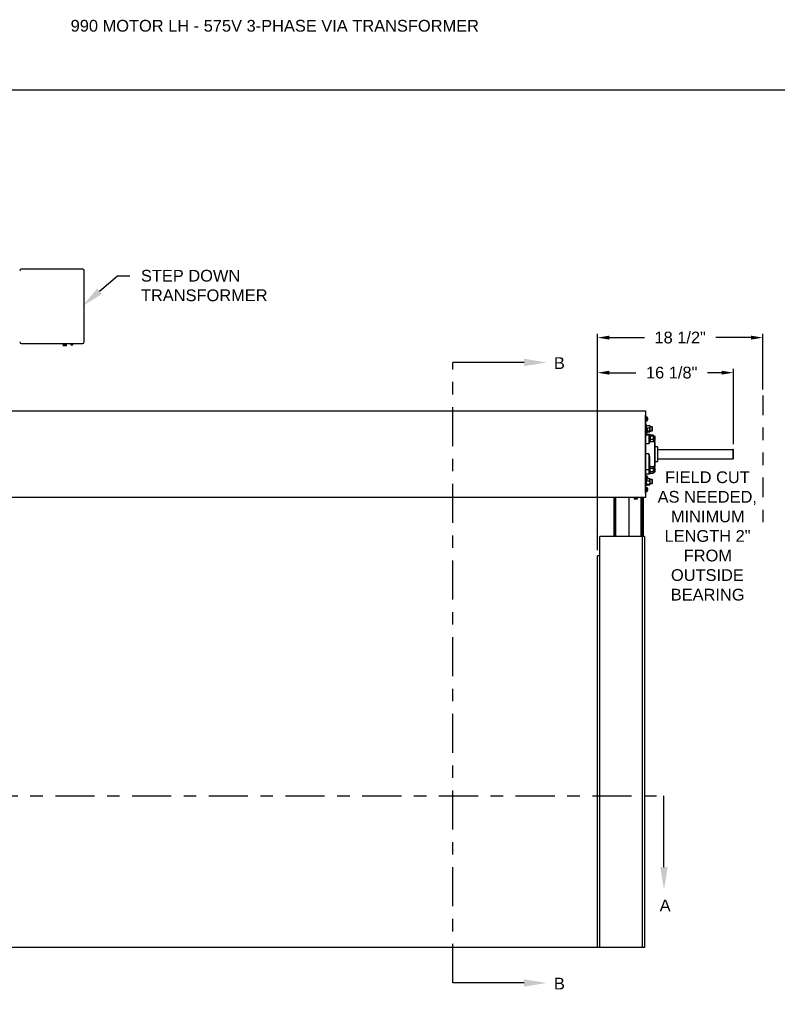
# Model space of a CAD drawing. Header units: inches. Extents: x 170 to 312, y 215 to 248.
# Tile 527 of 529: x 276 to 282, y 240 to 248. Entities that reach past the tile are written whole.
import ezdxf
from ezdxf import colors
from ezdxf.entities.mleader import LeaderData, LeaderLine
from ezdxf.math import Vec2, Vec3

# ---------------------------------------------------------------- set-up
doc = ezdxf.new("R2010")
doc.units = ezdxf.units.IN
doc.header["$LTSCALE"] = 0.25
doc.header["$MEASUREMENT"] = 0
doc.linetypes.add('CENTER', pattern=[2, 1.25, -0.25, 0.25, -0.25])
doc.linetypes.add('PHANTOM2', pattern=[1.25, 0.625, -0.125, 0.125, -0.125, 0.125, -0.125])
for name, color, linetype in [('575V 3-PHASE 60HZ', 4, 'Continuous'), ('ANNOTATIONS', 1, 'Continuous'), ('HIDDEN', 6, 'PHANTOM2'), ('MOTOR LH', 7, 'Continuous'), ('SECTION CUTS', 6, 'CENTER')]:
    doc.layers.add(name, color=color, linetype=linetype)
doc.styles.add('ARIAL', font='arial.ttf', dxfattribs={"height": 0.09375})
doc.styles.get("Standard").update_dxf_attribs({"font": 'romans.shx'})
doc.dimstyles.new('STANDARD$0', dxfattribs={"dimtxt": 0.09375, "dimasz": 0.09375, "dimexe": 0.03125, "dimexo": 0.046875, "dimgap": 0.09, "dimtad": 0, "dimtih": 1, "dimtoh": 1, "dimdec": 4, "dimzin": 0, "dimdsep": 46, "dimtxsty": 'ARIAL', "dimcen": 0.09, "dimadec": 0, "dimazin": 0, "dimtfac": 1, "dimtdec": 4, "dimtofl": 0, "dimtmove": 0, "dimatfit": 1, "dimfxl": 1, "dimtolj": 1, "dimtzin": 0, "dimarcsym": 0})

# ---------------------------------------------------------------- blocks, each defined once
blk = doc.blocks.new('*D100')
at = {"layer": 'ANNOTATIONS', "color": 0, "lineweight": -2, "transparency": 16777216}
for p, q in [((280.7689, 243.507), (280.7689, 244.9548)), ((281.8541, 244.3538), (281.8541, 244.9548)), ((280.8627, 244.9236), (281.0762, 244.9236)), ((281.7604, 244.9236), (281.6464, 244.9236))]:
    blk.add_line(p, q, dxfattribs=at)
at = {"layer": 'ANNOTATIONS', "color": 0, "transparency": 16777216}
for points in [[(280.8627, 244.9392), (280.8627, 244.908), (280.7689, 244.9236)], [(281.7604, 244.9392), (281.7604, 244.908), (281.8541, 244.9236)]]:
    blk.add_solid(points, dxfattribs=at)
at = {"layer": 'defpoints', "color": 0, "transparency": 16777216}
for p in [(280.7689, 244.9236), (281.8541, 244.3069), (280.7689, 243.4601)]:
    blk.add_point(p, dxfattribs=at)
at = {"layer": 'ANNOTATIONS', "color": 0, "transparency": 16777216, "insert": (281.3613, 244.9236), "char_height": 0.09375, "attachment_point": 5, "style": 'ARIAL'}
blk.add_mtext('\\A1;16 1/8"', dxfattribs=at)
blk = doc.blocks.new('*D101')
at = {"layer": 'ANNOTATIONS', "color": 0, "lineweight": -2, "transparency": 16777216}
for p, q in [((280.7689, 243.507), (280.7689, 245.2347)), ((280.8627, 245.2035), (281.1438, 245.2035)), ((281.9952, 245.2035), (281.7141, 245.2035)), ((282.089, 244.7884), (282.089, 245.2347))]:
    blk.add_line(p, q, dxfattribs=at)
at = {"layer": 'ANNOTATIONS', "color": 0, "transparency": 16777216}
for points in [[(280.8627, 245.2191), (280.8627, 245.1878), (280.7689, 245.2035)], [(281.9952, 245.2191), (281.9952, 245.1878), (282.089, 245.2035)]]:
    blk.add_solid(points, dxfattribs=at)
at = {"layer": 'defpoints', "color": 0, "transparency": 16777216}
for p in [(280.7689, 245.2035), (282.089, 244.7416), (280.7689, 243.4601)]:
    blk.add_point(p, dxfattribs=at)
at = {"layer": 'ANNOTATIONS', "color": 0, "transparency": 16777216, "insert": (281.429, 245.2035), "char_height": 0.09375, "attachment_point": 5, "style": 'ARIAL'}
blk.add_mtext('\\A1;18 1/2"', dxfattribs=at)

msp = doc.modelspace()

# ---------------------------------------------------------------- linework, layer by layer
at = {"layer": '575V 3-PHASE 60HZ'}
for p, q in [((276.65902, 245.7493), (276.16808, 245.7493)), ((276.6715, 245.16923), (276.6715, 245.73682)), ((276.16808, 245.15675), (276.65902, 245.15675)), ((276.50151, 245.14763), (276.50117, 245.14744)), ((276.50117, 245.14744), (276.50151, 245.14724)), ((276.50117, 245.14744), (276.53045, 245.14744)), ((276.50151, 245.1468), (276.50117, 245.1466)), ((276.50117, 245.1466), (276.50151, 245.14641)), ((276.50117, 245.1466), (276.53045, 245.1466)), ((276.50151, 245.14596), (276.50117, 245.14577)), ((276.50117, 245.14577), (276.50151, 245.14558)), ((276.50117, 245.14577), (276.53045, 245.14577)), ((276.50151, 245.14513), (276.50117, 245.14494)), ((276.50117, 245.14494), (276.50151, 245.14475)), ((276.50117, 245.14494), (276.53045, 245.14494)), ((276.50151, 245.1443), (276.50117, 245.14411)), ((276.50117, 245.14411), (276.50151, 245.14392)), ((276.50117, 245.14411), (276.53045, 245.14411)), ((276.50151, 245.14347), (276.50117, 245.14328)), ((276.50117, 245.14328), (276.50151, 245.14308)), ((276.50117, 245.14328), (276.53045, 245.14328)), ((276.50151, 245.14264), (276.50117, 245.14244)), ((276.50117, 245.14244), (276.50151, 245.14225)), ((276.50117, 245.14244), (276.53045, 245.14244)), ((276.50151, 245.1418), (276.50117, 245.14161)), ((276.50117, 245.14161), (276.50151, 245.14142)), ((276.50117, 245.14161), (276.53045, 245.14161)), ((276.50151, 245.15675), (276.50151, 245.14763)), ((276.53012, 245.14763), (276.50151, 245.14763)), ((276.50151, 245.14724), (276.50151, 245.1468)), ((276.50151, 245.14724), (276.53012, 245.14724)), ((276.53012, 245.1468), (276.50151, 245.1468)), ((276.50151, 245.14641), (276.50151, 245.14596)), ((276.50151, 245.14641), (276.53012, 245.14641)), ((276.53012, 245.14596), (276.50151, 245.14596)), ((276.50151, 245.14558), (276.50151, 245.14513)), ((276.50151, 245.14558), (276.53012, 245.14558)), ((276.53012, 245.14513), (276.50151, 245.14513)), ((276.50151, 245.14475), (276.50151, 245.1443)), ((276.50151, 245.14475), (276.53012, 245.14475)), ((276.53012, 245.1443), (276.50151, 245.1443)), ((276.50151, 245.14392), (276.50151, 245.14347)), ((276.50151, 245.14392), (276.53012, 245.14392)), ((276.53012, 245.14347), (276.50151, 245.14347)), ((276.50151, 245.14308), (276.50151, 245.14264)), ((276.50151, 245.14308), (276.53012, 245.14308)), ((276.53012, 245.14264), (276.50151, 245.14264)), ((276.50151, 245.14225), (276.50151, 245.1418)), ((276.50151, 245.14225), (276.53012, 245.14225)), ((276.53012, 245.1418), (276.50151, 245.1418)), ((276.50151, 245.14142), (276.50151, 245.13912)), ((276.50151, 245.14142), (276.53012, 245.14142)), ((276.53012, 245.13912), (276.50151, 245.13912)), ((276.53012, 245.14763), (276.53012, 245.15675)), ((276.53045, 245.14744), (276.53012, 245.14763)), ((276.53012, 245.14724), (276.53045, 245.14744)), ((276.53012, 245.1468), (276.53012, 245.14724)), ((276.53045, 245.1466), (276.53012, 245.1468)), ((276.53012, 245.14641), (276.53045, 245.1466)), ((276.53012, 245.14596), (276.53012, 245.14641)), ((276.53045, 245.14577), (276.53012, 245.14596)), ((276.53012, 245.14558), (276.53045, 245.14577)), ((276.53012, 245.14513), (276.53012, 245.14558)), ((276.53045, 245.14494), (276.53012, 245.14513)), ((276.53012, 245.14475), (276.53045, 245.14494)), ((276.53012, 245.1443), (276.53012, 245.14475)), ((276.53045, 245.14411), (276.53012, 245.1443)), ((276.53012, 245.14392), (276.53045, 245.14411)), ((276.53012, 245.14347), (276.53012, 245.14392)), ((276.53045, 245.14328), (276.53012, 245.14347)), ((276.53012, 245.14308), (276.53045, 245.14328)), ((276.53012, 245.14264), (276.53012, 245.14308)), ((276.53045, 245.14244), (276.53012, 245.14264)), ((276.53012, 245.14225), (276.53045, 245.14244)), ((276.53012, 245.1418), (276.53012, 245.14225)), ((276.53045, 245.14161), (276.53012, 245.1418)), ((276.53012, 245.14142), (276.53045, 245.14161)), ((276.53012, 245.13912), (276.53012, 245.14142)), ((276.56482, 245.15129), (276.56449, 245.1511)), ((276.56449, 245.1511), (276.56482, 245.1509)), ((276.56449, 245.1511), (276.5798, 245.1511)), ((276.56482, 245.15062), (276.56449, 245.15043)), ((276.56449, 245.15043), (276.56482, 245.15024)), ((276.56449, 245.15043), (276.5798, 245.15043)), ((276.56482, 245.14996), (276.56449, 245.14976)), ((276.56449, 245.14976), (276.56482, 245.14957)), ((276.56449, 245.14976), (276.5798, 245.14976)), ((276.56482, 245.14929), (276.56449, 245.1491)), ((276.56449, 245.1491), (276.56482, 245.14891)), ((276.56449, 245.1491), (276.5798, 245.1491)), ((276.56482, 245.14863), (276.56449, 245.14843)), ((276.56449, 245.14843), (276.56482, 245.14824)), ((276.56449, 245.14843), (276.5798, 245.14843)), ((276.56482, 245.14796), (276.56449, 245.14777)), ((276.56449, 245.14777), (276.56482, 245.14758)), ((276.56449, 245.14777), (276.5798, 245.14777)), ((276.56482, 245.14729), (276.56449, 245.1471)), ((276.56449, 245.1471), (276.56482, 245.14691)), ((276.56449, 245.1471), (276.5798, 245.1471)), ((276.56482, 245.14663), (276.56449, 245.14644)), ((276.56449, 245.14644), (276.56482, 245.14625)), ((276.56449, 245.14644), (276.5798, 245.14644)), ((276.56482, 245.15675), (276.56482, 245.15129)), ((276.56482, 245.15129), (276.57946, 245.15129)), ((276.56482, 245.1509), (276.56482, 245.15062)), ((276.56482, 245.1509), (276.57946, 245.1509)), ((276.56482, 245.15062), (276.57946, 245.15062)), ((276.56482, 245.15024), (276.56482, 245.14996)), ((276.56482, 245.15024), (276.57946, 245.15024)), ((276.56482, 245.14996), (276.57946, 245.14996)), ((276.56482, 245.14957), (276.56482, 245.14929)), ((276.56482, 245.14957), (276.57946, 245.14957)), ((276.56482, 245.14929), (276.57946, 245.14929)), ((276.56482, 245.14891), (276.56482, 245.14863)), ((276.56482, 245.14891), (276.57946, 245.14891)), ((276.56482, 245.14863), (276.57946, 245.14863)), ((276.56482, 245.14824), (276.56482, 245.14796)), ((276.56482, 245.14824), (276.57946, 245.14824)), ((276.56482, 245.14796), (276.57946, 245.14796)), ((276.56482, 245.14758), (276.56482, 245.14729)), ((276.56482, 245.14758), (276.57946, 245.14758)), ((276.56482, 245.14729), (276.57946, 245.14729)), ((276.56482, 245.14691), (276.56482, 245.14663)), ((276.56482, 245.14691), (276.57946, 245.14691)), ((276.56482, 245.14663), (276.57946, 245.14663)), ((276.56482, 245.14625), (276.56482, 245.14477)), ((276.56482, 245.14625), (276.57946, 245.14625)), ((276.57946, 245.14477), (276.56482, 245.14477)), ((276.57946, 245.15129), (276.57946, 245.15675)), ((276.5798, 245.1511), (276.57946, 245.15129)), ((276.57946, 245.1509), (276.5798, 245.1511)), ((276.57946, 245.15062), (276.57946, 245.1509)), ((276.5798, 245.15043), (276.57946, 245.15062)), ((276.57946, 245.15024), (276.5798, 245.15043)), ((276.57946, 245.14996), (276.57946, 245.15024)), ((276.5798, 245.14976), (276.57946, 245.14996)), ((276.57946, 245.14957), (276.5798, 245.14976)), ((276.57946, 245.14929), (276.57946, 245.14957)), ((276.5798, 245.1491), (276.57946, 245.14929)), ((276.57946, 245.14891), (276.5798, 245.1491)), ((276.57946, 245.14863), (276.57946, 245.14891)), ((276.5798, 245.14843), (276.57946, 245.14863)), ((276.57946, 245.14824), (276.5798, 245.14843)), ((276.57946, 245.14796), (276.57946, 245.14824)), ((276.5798, 245.14777), (276.57946, 245.14796)), ((276.57946, 245.14758), (276.5798, 245.14777)), ((276.57946, 245.14729), (276.57946, 245.14758)), ((276.5798, 245.1471), (276.57946, 245.14729)), ((276.57946, 245.14691), (276.5798, 245.1471)), ((276.57946, 245.14663), (276.57946, 245.14691)), ((276.5798, 245.14644), (276.57946, 245.14663)), ((276.57946, 245.14625), (276.5798, 245.14644)), ((276.57946, 245.14477), (276.57946, 245.14625))]:
    msp.add_line(p, q, dxfattribs=at)
for centre, start, end in [((276.16808, 245.73682), 90, 180), ((276.65902, 245.73682), 0, 90), ((276.16808, 245.16923), 180, 270), ((276.65902, 245.16923), 270, 0)]:
    msp.add_arc(centre, 0.01248, start, end, dxfattribs=at)
at = {"layer": 'defpoints'}
msp.add_lwpolyline([(287.7119, 234.44685), (268.24203, 234.44685), (268.24203, 247.18196), (287.7119, 247.18196)], close=True, dxfattribs=at)
at = {"layer": 'HIDDEN'}
msp.add_line((282.08898, 244.74155), (282.08898, 243.71086), dxfattribs=at)
at = {"layer": 'MOTOR LH'}
for p, q in [((275.38575, 244.61782), (281.15138, 244.61782)), ((281.15138, 244.61635), (275.38575, 244.61635)), ((281.15138, 244.61782), (281.15138, 243.92737)), ((281.15138, 244.5851), (281.15213, 244.5851)), ((281.15213, 243.9601), (281.15213, 244.5851)), ((281.15369, 244.56964), (281.15213, 244.56752)), ((281.15369, 244.56964), (281.16469, 244.56964)), ((281.15369, 244.56174), (281.16469, 244.56174)), ((281.16625, 244.56752), (281.16469, 244.56964)), ((281.16625, 244.54018), (281.16625, 244.56752)), ((281.1698, 244.56166), (281.16625, 244.56166)), ((281.17166, 244.5598), (281.1698, 244.56166)), ((281.1698, 244.54604), (281.1698, 244.56166)), ((281.17166, 244.5479), (281.17166, 244.5598)), ((281.15213, 244.54018), (281.15369, 244.53806)), ((281.15806, 244.50891), (281.15213, 244.50891)), ((281.15369, 244.54596), (281.16469, 244.54596)), ((281.15369, 244.53806), (281.16469, 244.53806)), ((281.15806, 244.50891), (281.15806, 244.47589)), ((281.15869, 244.49989), (281.15806, 244.49916)), ((281.16119, 244.50166), (281.18294, 244.50166)), ((281.16119, 244.482), (281.18294, 244.482)), ((281.16469, 244.53806), (281.16625, 244.54018)), ((281.16625, 244.54604), (281.1698, 244.54604)), ((281.1698, 244.54604), (281.17166, 244.5479)), ((281.18606, 244.49916), (281.18543, 244.49989)), ((281.18606, 244.49916), (281.18606, 244.45229)), ((281.20533, 244.49135), (281.18606, 244.49135)), ((281.20719, 244.48949), (281.20533, 244.49135)), ((281.20533, 244.4601), (281.20533, 244.49135)), ((281.20719, 244.46196), (281.20719, 244.48949)), ((281.15369, 244.47589), (281.15213, 244.47377)), ((281.15213, 244.44643), (281.15369, 244.44431)), ((281.15213, 244.44254), (281.15806, 244.44254)), ((281.17963, 244.42885), (281.15213, 244.42885)), ((281.17963, 244.42396), (281.15213, 244.42396)), ((281.15369, 244.47589), (281.16469, 244.47589)), ((281.15369, 244.46799), (281.16469, 244.46799)), ((281.15369, 244.45221), (281.16469, 244.45221)), ((281.15369, 244.44431), (281.16469, 244.44431)), ((281.15806, 244.44431), (281.15806, 244.44254)), ((281.16625, 244.47377), (281.16469, 244.47589)), ((281.16469, 244.44431), (281.16625, 244.44643)), ((281.16625, 244.44643), (281.16625, 244.47377)), ((281.1698, 244.46791), (281.16625, 244.46791)), ((281.16625, 244.45229), (281.1698, 244.45229)), ((281.16625, 244.44979), (281.18294, 244.44979)), ((281.17166, 244.46605), (281.1698, 244.46791)), ((281.1698, 244.45229), (281.1698, 244.46791)), ((281.1698, 244.45229), (281.17166, 244.45415)), ((281.17166, 244.45415), (281.17166, 244.46605)), ((281.17166, 244.45607), (281.18294, 244.45607)), ((281.17963, 244.42885), (281.17963, 244.35589)), ((281.18931, 244.43079), (281.18338, 244.43079)), ((281.18338, 244.3734), (281.18338, 244.43079)), ((281.18543, 244.45156), (281.18606, 244.45229)), ((281.18606, 244.4601), (281.20533, 244.4601)), ((281.18931, 244.37135), (281.18931, 244.43079)), ((281.1903, 244.42217), (281.18931, 244.42104)), ((281.21419, 244.42402), (281.19244, 244.42402)), ((281.21419, 244.41588), (281.19244, 244.41588)), ((281.20533, 244.4601), (281.20719, 244.46196)), ((281.21731, 244.42104), (281.21633, 244.42217)), ((281.21731, 244.37416), (281.21731, 244.42104)), ((281.22839, 244.41322), (281.21731, 244.41322)), ((281.23025, 244.41136), (281.22839, 244.41322)), ((281.22839, 244.38197), (281.22839, 244.41322)), ((281.23025, 244.38383), (281.23025, 244.41136)), ((281.15138, 244.3351), (281.15213, 244.3351)), ((281.17963, 244.35589), (281.15213, 244.35589)), ((281.22463, 244.37135), (281.18713, 244.37135)), ((281.18713, 244.36971), (281.18713, 244.37135)), ((281.18931, 244.37416), (281.1903, 244.37302)), ((281.21419, 244.38946), (281.19244, 244.38946)), ((281.21633, 244.37302), (281.21731, 244.37416)), ((281.21731, 244.38197), (281.22839, 244.38197)), ((281.22463, 244.37135), (281.22463, 244.17385)), ((281.22838, 244.1776), (281.22838, 244.3676)), ((281.24775, 244.33022), (281.22838, 244.33022)), ((281.22839, 244.38197), (281.23025, 244.38383)), ((281.24775, 244.33022), (281.24775, 244.21498)), ((281.2515, 244.21873), (281.2515, 244.32647)), ((281.15213, 244.31166), (281.15138, 244.31166)), ((281.17963, 244.27504), (281.15213, 244.27504)), ((281.17963, 244.27504), (281.17963, 244.11635)), ((281.2515, 244.31087), (281.85022, 244.31087)), ((281.85022, 244.31087), (281.85022, 244.23354)), ((281.85413, 244.23744), (281.85413, 244.30688)), ((281.15138, 244.23354), (281.15213, 244.23354)), ((281.15138, 244.2101), (281.15213, 244.2101)), ((281.18338, 244.11441), (281.18338, 244.23647)), ((281.18931, 244.18079), (281.18338, 244.18079)), ((281.18713, 244.18079), (281.18713, 244.23779)), ((281.18931, 244.11441), (281.18931, 244.18079)), ((281.19198, 244.17413), (281.18931, 244.17104)), ((281.18931, 244.17385), (281.19174, 244.17385)), ((281.19244, 244.17464), (281.19203, 244.17408)), ((281.19244, 244.17464), (281.21419, 244.17464)), ((281.21419, 244.17464), (281.2146, 244.17408)), ((281.21731, 244.17104), (281.21465, 244.17413)), ((281.21489, 244.17385), (281.22463, 244.17385)), ((281.21731, 244.17104), (281.21731, 244.12416)), ((281.22838, 244.21498), (281.24775, 244.21498)), ((281.85022, 244.23354), (281.2515, 244.23354)), ((281.85413, 244.23744), (281.85022, 244.23354)), ((281.15213, 244.09682), (281.15138, 244.09682)), ((281.15213, 244.09291), (281.15138, 244.09291)), ((281.17963, 244.14837), (281.15213, 244.14837)), ((281.15213, 244.11635), (281.17963, 244.11635)), ((281.15311, 244.1001), (281.15213, 244.09877)), ((281.15369, 244.10077), (281.15326, 244.09998)), ((281.15369, 244.10077), (281.16469, 244.10077)), ((281.15369, 244.09132), (281.16469, 244.09132)), ((281.16469, 244.10077), (281.16512, 244.09998)), ((281.16625, 244.09877), (281.16527, 244.1001)), ((281.16625, 244.07143), (281.16625, 244.09877)), ((281.1698, 244.09291), (281.16625, 244.09291)), ((281.17166, 244.09105), (281.1698, 244.09291)), ((281.1698, 244.07729), (281.1698, 244.09291)), ((281.17166, 244.07915), (281.17166, 244.09105)), ((281.18338, 244.11441), (281.18931, 244.11441)), ((281.18931, 244.12416), (281.19198, 244.12107)), ((281.19244, 244.1602), (281.21419, 244.1602)), ((281.19244, 244.13316), (281.21419, 244.13316)), ((281.19244, 244.12056), (281.21419, 244.12056)), ((281.21465, 244.12107), (281.21731, 244.12416)), ((281.22839, 244.16322), (281.21731, 244.16322)), ((281.21731, 244.13197), (281.22839, 244.13197)), ((281.23025, 244.16136), (281.22839, 244.16322)), ((281.22839, 244.13197), (281.22839, 244.16322)), ((281.22839, 244.13197), (281.23025, 244.13383)), ((281.23025, 244.13383), (281.23025, 244.16136)), ((281.15138, 244.07729), (281.15213, 244.07729)), ((281.15138, 244.07338), (281.15213, 244.07338)), ((281.15213, 244.07143), (281.15311, 244.0701)), ((281.15213, 244.01941), (281.15806, 244.01941)), ((281.15369, 244.07564), (281.16469, 244.07564)), ((281.15369, 244.06942), (281.16469, 244.06942)), ((281.15806, 244.06947), (281.15806, 244.01941)), ((281.15806, 244.0687), (281.15817, 244.06942)), ((281.15806, 244.02916), (281.15869, 244.02843)), ((281.16119, 244.05886), (281.18294, 244.05886)), ((281.16119, 244.03293), (281.18294, 244.03293)), ((281.16119, 244.02667), (281.18294, 244.02667)), ((281.16527, 244.0701), (281.16625, 244.07143)), ((281.16625, 244.07729), (281.1698, 244.07729)), ((281.1698, 244.07729), (281.17166, 244.07915)), ((281.17104, 244.07853), (281.18294, 244.07853)), ((281.18606, 244.07604), (281.18544, 244.07676)), ((281.18544, 244.02843), (281.18606, 244.02916)), ((281.18606, 244.07604), (281.18606, 244.02916)), ((281.20533, 244.06947), (281.18606, 244.06947)), ((281.18606, 244.03822), (281.20533, 244.03822)), ((281.20719, 244.06761), (281.20533, 244.06947)), ((281.20533, 244.03822), (281.20533, 244.06947)), ((281.20533, 244.03822), (281.20719, 244.04008)), ((281.20719, 244.04008), (281.20719, 244.06761)), ((281.15138, 243.9601), (281.15213, 243.9601)), ((281.15311, 244.00635), (281.15213, 244.00502)), ((281.15213, 243.97768), (281.15311, 243.97635)), ((281.15369, 244.00702), (281.15326, 244.00623)), ((281.15369, 244.00702), (281.16469, 244.00702)), ((281.15369, 243.99757), (281.16469, 243.99757)), ((281.15369, 243.98189), (281.16469, 243.98189)), ((281.15369, 243.97567), (281.16469, 243.97567)), ((281.16469, 244.00702), (281.16512, 244.00623)), ((281.16625, 244.00502), (281.16527, 244.00635)), ((281.16527, 243.97635), (281.16625, 243.97768)), ((281.16625, 243.97768), (281.16625, 244.00502)), ((281.1698, 243.99916), (281.16625, 243.99916)), ((281.16625, 243.98354), (281.1698, 243.98354)), ((281.17166, 243.9973), (281.1698, 243.99916)), ((281.1698, 243.98354), (281.1698, 243.99916)), ((281.1698, 243.98354), (281.17166, 243.9854)), ((281.17166, 243.9854), (281.17166, 243.9973)), ((275.38575, 243.92885), (281.15138, 243.92885)), ((281.15138, 243.92737), (275.38575, 243.92737)), ((280.90139, 243.61635), (280.90139, 243.92737)), ((280.90147, 243.92737), (280.90147, 243.61635)), ((280.90263, 243.61635), (280.90263, 243.92737)), ((280.90271, 243.92737), (280.90271, 243.61635)), ((280.90387, 243.61635), (280.90387, 243.92737)), ((280.90394, 243.92737), (280.90394, 243.61635)), ((280.90509, 243.61635), (280.90509, 243.92737)), ((280.90516, 243.92737), (280.90516, 243.61635)), ((280.90631, 243.61635), (280.90631, 243.92737)), ((280.90638, 243.92737), (280.90638, 243.61635)), ((280.90752, 243.92737), (280.90752, 243.61635)), ((280.90796, 243.61635), (280.90796, 243.92737)), ((280.90834, 243.61635), (280.90834, 243.92737)), ((280.90841, 243.92737), (280.90841, 243.61635)), ((280.90956, 243.61635), (280.90956, 243.92737)), ((280.90963, 243.92737), (280.90963, 243.61635)), ((280.91078, 243.61635), (280.91078, 243.92737)), ((280.91086, 243.92737), (280.91086, 243.61635)), ((280.91202, 243.61635), (280.91202, 243.92737)), ((280.91209, 243.92737), (280.91209, 243.61635)), ((280.91326, 243.61635), (280.91326, 243.92737)), ((280.91333, 243.92737), (280.91333, 243.61635)), ((281.01894, 243.92737), (281.01894, 243.61635)), ((281.05825, 243.92737), (281.05825, 243.9255)), ((281.08825, 243.9255), (281.05825, 243.9255)), ((281.06178, 243.9255), (281.06178, 243.91362)), ((281.08472, 243.91362), (281.06178, 243.91362)), ((281.07325, 243.9255), (281.07325, 243.91362)), ((281.08472, 243.9255), (281.08472, 243.91362)), ((281.08825, 243.9255), (281.08825, 243.92737)), ((281.11863, 243.61635), (281.11863, 243.92737)), ((281.12906, 243.61635), (281.12906, 243.92737)), ((281.1365, 243.61635), (281.1365, 243.92737)), ((281.14394, 243.61635), (280.78681, 243.61635)), ((280.78681, 240.33385), (280.78681, 243.61635)), ((281.12606, 243.61635), (281.12606, 240.33385)), ((281.14394, 243.61635), (281.14394, 240.33385)), ((280.78681, 243.4601), (280.76894, 243.4601)), ((280.76894, 240.33385), (280.76894, 243.4601)), ((281.14394, 240.33385), (275.39394, 240.33385))]:
    msp.add_line(p, q, dxfattribs=at)
at = {"layer": 'MOTOR LH', "flags": 128}
for points in [[(281.15138, 244.5919), (281.15165, 244.59053), (281.15213, 244.5851)], [(281.18338, 244.23647), (281.18345, 244.23673), (281.18366, 244.23697), (281.18401, 244.2372), (281.18448, 244.2374), (281.18504, 244.23757), (281.18569, 244.23769), (281.1864, 244.23776), (281.18713, 244.23779)]]:
    msp.add_lwpolyline(points, dxfattribs=at)
at = {"layer": 'MOTOR LH'}
for centre, radius, start, end in [((281.17963, 244.4251), 0.00375, 0, 90), ((281.1799, 244.42047), 0.00349, 5.267444, 94.440988), ((281.18713, 244.3751), 0.00375, 180, 270), ((281.1871, 244.37343), 0.00372, 180.482212, 270.474228), ((281.22463, 244.3676), 0.00375, 0, 90), ((281.24775, 244.32647), 0.00375, 0, 90), ((281.22463, 244.1776), 0.00375, 270, 0), ((281.24775, 244.21873), 0.00375, 270, 0), ((281.18056, 244.11031), 0.03807, 85.762955, 91.410059), ((281.17963, 244.1201), 0.00375, 270, 0)]:
    msp.add_arc(centre, radius, start, end, dxfattribs=at)
for points, knots in [([(281.15213, 244.56569), (281.15237, 244.56686), (281.15265, 244.56821), (281.15357, 244.56947), (281.15369, 244.56964)], [0, 0, 0, 0, 0.87222847, 1, 1, 1, 1]), ([(281.15369, 244.56174), (281.15295, 244.56295), (281.15215, 244.56425), (281.15213, 244.5656), (281.15213, 244.56569)], [0, 0, 0, 0, 0.9320645, 1, 1, 1, 1]), ([(281.15213, 244.55385), (281.15214, 244.55436), (281.1522, 244.55705), (281.15302, 244.55964), (281.15369, 244.56174)], [0, 0, 0, 0, 0.1896638, 1, 1, 1, 1]), ([(281.16625, 244.56569), (281.16601, 244.56686), (281.16573, 244.56821), (281.16481, 244.56947), (281.16469, 244.56964)], [0, 0, 0, 0, 0.87222847, 1, 1, 1, 1]), ([(281.16469, 244.56174), (281.16543, 244.56295), (281.16623, 244.56425), (281.16625, 244.5656), (281.16625, 244.56569)], [0, 0, 0, 0, 0.9320645, 1, 1, 1, 1]), ([(281.16625, 244.55385), (281.16624, 244.55436), (281.16618, 244.55705), (281.16536, 244.55964), (281.16469, 244.56174)], [0, 0, 0, 0, 0.1896638, 1, 1, 1, 1]), ([(281.15369, 244.54596), (281.15345, 244.54662), (281.15255, 244.54916), (281.15231, 244.55186), (281.15213, 244.55385)], [0, 0, 0, 0, 0.26209151, 1, 1, 1, 1]), ([(281.15213, 244.54201), (281.15237, 244.54318), (281.15265, 244.54453), (281.15357, 244.54579), (281.15369, 244.54596)], [0, 0, 0, 0, 0.8722285, 1, 1, 1, 1]), ([(281.15369, 244.53806), (281.15295, 244.53927), (281.15215, 244.54057), (281.15213, 244.54192), (281.15213, 244.54201)], [0, 0, 0, 0, 0.93206447, 1, 1, 1, 1]), ([(281.16119, 244.50166), (281.16073, 244.50083), (281.15963, 244.49886), (281.15836, 244.49558), (281.15816, 244.49309), (281.15806, 244.49183)], [0, 0, 0, 0, 0.2654599, 0.6280765, 1, 1, 1, 1]), ([(281.15806, 244.49183), (281.15807, 244.49161), (281.15809, 244.49013), (281.1586, 244.48739), (281.15985, 244.48435), (281.16086, 244.48258), (281.16119, 244.482)], [0, 0, 0, 0, 0.06653229, 0.43528257, 0.81455084, 1, 1, 1, 1]), ([(281.16119, 244.50166), (281.16027, 244.50118), (281.15915, 244.50058), (281.15884, 244.49994), (281.15878, 244.49982)], [0, 0, 0, 0, 0.8128857, 1, 1, 1, 1]), ([(281.15908, 244.47589), (281.15944, 244.47722), (281.16, 244.47931), (281.16088, 244.48129), (281.16119, 244.482)], [0, 0, 0, 0, 0.6414305, 1, 1, 1, 1]), ([(281.16469, 244.54596), (281.16493, 244.54662), (281.16583, 244.54916), (281.16607, 244.55186), (281.16625, 244.55385)], [0, 0, 0, 0, 0.26209151, 1, 1, 1, 1]), ([(281.16625, 244.54201), (281.16601, 244.54318), (281.16573, 244.54453), (281.16481, 244.54579), (281.16469, 244.54596)], [0, 0, 0, 0, 0.8722285, 1, 1, 1, 1]), ([(281.16469, 244.53806), (281.16543, 244.53927), (281.16623, 244.54057), (281.16625, 244.54192), (281.16625, 244.54201)], [0, 0, 0, 0, 0.93206447, 1, 1, 1, 1]), ([(281.18294, 244.50166), (281.1834, 244.50083), (281.1845, 244.49886), (281.18577, 244.49558), (281.18596, 244.49309), (281.18606, 244.49183)], [0, 0, 0, 0, 0.2654599, 0.6280765, 1, 1, 1, 1]), ([(281.18294, 244.50166), (281.18385, 244.50118), (281.18498, 244.50058), (281.18529, 244.49994), (281.18535, 244.49982)], [0, 0, 0, 0, 0.8128857, 1, 1, 1, 1]), ([(281.18606, 244.49183), (281.18606, 244.49161), (281.18604, 244.49013), (281.18553, 244.48739), (281.18428, 244.48435), (281.18327, 244.48258), (281.18294, 244.482)], [0, 0, 0, 0, 0.0665323, 0.4352826, 0.8145508, 1, 1, 1, 1]), ([(281.18606, 244.46903), (281.18595, 244.47085), (281.1857, 244.47455), (281.1843, 244.47884), (281.18325, 244.48129), (281.18294, 244.482)], [0, 0, 0, 0, 0.4062922, 0.8272698, 1, 1, 1, 1]), ([(281.15213, 244.47194), (281.15237, 244.47311), (281.15265, 244.47446), (281.15357, 244.47572), (281.15369, 244.47589)], [0, 0, 0, 0, 0.87222847, 1, 1, 1, 1]), ([(281.15369, 244.46799), (281.15295, 244.4692), (281.15215, 244.4705), (281.15213, 244.47185), (281.15213, 244.47194)], [0, 0, 0, 0, 0.9320645, 1, 1, 1, 1]), ([(281.15213, 244.4601), (281.15214, 244.46061), (281.1522, 244.4633), (281.15302, 244.46589), (281.15369, 244.46799)], [0, 0, 0, 0, 0.1896638, 1, 1, 1, 1]), ([(281.15369, 244.45221), (281.15345, 244.45287), (281.15255, 244.45541), (281.15231, 244.45811), (281.15213, 244.4601)], [0, 0, 0, 0, 0.26209151, 1, 1, 1, 1]), ([(281.15213, 244.44826), (281.15237, 244.44943), (281.15265, 244.45078), (281.15357, 244.45204), (281.15369, 244.45221)], [0, 0, 0, 0, 0.8722285, 1, 1, 1, 1]), ([(281.15369, 244.44431), (281.15295, 244.44552), (281.15215, 244.44682), (281.15213, 244.44817), (281.15213, 244.44826)], [0, 0, 0, 0, 0.93206447, 1, 1, 1, 1]), ([(281.16625, 244.47194), (281.16601, 244.47311), (281.16573, 244.47446), (281.16481, 244.47572), (281.16469, 244.47589)], [0, 0, 0, 0, 0.87222847, 1, 1, 1, 1]), ([(281.16469, 244.46799), (281.16543, 244.4692), (281.16623, 244.4705), (281.16625, 244.47185), (281.16625, 244.47194)], [0, 0, 0, 0, 0.9320645, 1, 1, 1, 1]), ([(281.16625, 244.4601), (281.16624, 244.46061), (281.16618, 244.4633), (281.16536, 244.46589), (281.16469, 244.46799)], [0, 0, 0, 0, 0.1896638, 1, 1, 1, 1]), ([(281.16469, 244.45221), (281.16493, 244.45287), (281.16583, 244.45541), (281.16607, 244.45811), (281.16625, 244.4601)], [0, 0, 0, 0, 0.26209151, 1, 1, 1, 1]), ([(281.16625, 244.44826), (281.16601, 244.44943), (281.16573, 244.45078), (281.16481, 244.45204), (281.16469, 244.45221)], [0, 0, 0, 0, 0.8722285, 1, 1, 1, 1]), ([(281.16469, 244.44431), (281.16543, 244.44552), (281.16623, 244.44682), (281.16625, 244.44817), (281.16625, 244.44826)], [0, 0, 0, 0, 0.93206447, 1, 1, 1, 1]), ([(281.18294, 244.45607), (281.18376, 244.45808), (281.18543, 244.46219), (281.18606, 244.46667), (281.18606, 244.46897), (281.18606, 244.46903)], [0, 0, 0, 0, 0.4843404, 0.9863256, 1, 1, 1, 1]), ([(281.18606, 244.45293), (281.18602, 244.45322), (281.18594, 244.45366), (281.18551, 244.45423), (281.18492, 244.45482), (281.18419, 244.45534), (281.18341, 244.45581), (281.1831, 244.45598), (281.18294, 244.45607)], [0, 0, 0, 0, 0.2698848, 0.4064301, 0.5397692, 0.8273881, 0.9136675, 1, 1, 1, 1]), ([(281.18294, 244.44979), (281.18376, 244.45027), (281.18543, 244.45127), (281.18606, 244.45235), (281.18606, 244.45291), (281.18606, 244.45293)], [0, 0, 0, 0, 0.48434044, 0.98632564, 1, 1, 1, 1]), ([(281.19244, 244.42402), (281.19198, 244.42368), (281.19088, 244.42286), (281.18961, 244.4215), (281.18941, 244.42047), (281.18931, 244.41995)], [0, 0, 0, 0, 0.2654599, 0.6280765, 1, 1, 1, 1]), ([(281.18931, 244.41995), (281.18932, 244.41986), (281.18934, 244.41925), (281.18985, 244.41811), (281.1911, 244.41685), (281.19211, 244.41612), (281.19244, 244.41588)], [0, 0, 0, 0, 0.06653229, 0.43528257, 0.81455084, 1, 1, 1, 1]), ([(281.19244, 244.41588), (281.19162, 244.41383), (281.18995, 244.40964), (281.18932, 244.40507), (281.18931, 244.40273), (281.18931, 244.40267)], [0, 0, 0, 0, 0.4843404, 0.9863256, 1, 1, 1, 1]), ([(281.18931, 244.40267), (281.18936, 244.40144), (281.18944, 244.39959), (281.18987, 244.39717), (281.19046, 244.39469), (281.19119, 244.3925), (281.19197, 244.39054), (281.19228, 244.38982), (281.19244, 244.38946)], [0, 0, 0, 0, 0.2698848, 0.4064301, 0.5397692, 0.8273881, 0.9136675, 1, 1, 1, 1]), ([(281.21419, 244.42402), (281.21465, 244.42368), (281.21575, 244.42286), (281.21702, 244.4215), (281.21721, 244.42047), (281.21731, 244.41995)], [0, 0, 0, 0, 0.2654599, 0.6280765, 1, 1, 1, 1]), ([(281.21731, 244.41995), (281.21731, 244.41986), (281.21729, 244.41925), (281.21678, 244.41811), (281.21553, 244.41685), (281.21452, 244.41612), (281.21419, 244.41588)], [0, 0, 0, 0, 0.0665323, 0.4352826, 0.8145508, 1, 1, 1, 1]), ([(281.21419, 244.41588), (281.21501, 244.41383), (281.21668, 244.40964), (281.21731, 244.40507), (281.21731, 244.40273), (281.21731, 244.40267)], [0, 0, 0, 0, 0.48434044, 0.98632564, 1, 1, 1, 1]), ([(281.21731, 244.40267), (281.2172, 244.40082), (281.21695, 244.39705), (281.21555, 244.39268), (281.2145, 244.39018), (281.21419, 244.38946)], [0, 0, 0, 0, 0.4062922, 0.8272698, 1, 1, 1, 1]), ([(281.18338, 244.3734), (281.18332, 244.37247), (281.18314, 244.36961), (281.18172, 244.36395), (281.18034, 244.35871), (281.17963, 244.35591), (281.17963, 244.35589)], [0, 0, 0, 0, 0.1928027, 0.5934874, 0.997416, 1, 1, 1, 1]), ([(281.17963, 244.35589), (281.17964, 244.35591), (281.18071, 244.35795), (281.18286, 244.36169), (281.18527, 244.36556), (281.1868, 244.36819), (281.18702, 244.3692), (281.18713, 244.36971)], [0, 0, 0, 0, 0.0025387, 0.3060386, 0.6137565, 0.8056097, 1, 1, 1, 1]), ([(281.19244, 244.38946), (281.19162, 244.38804), (281.18995, 244.38514), (281.18932, 244.38198), (281.18931, 244.38036), (281.18931, 244.38032)], [0, 0, 0, 0, 0.4843404, 0.9863256, 1, 1, 1, 1]), ([(281.18931, 244.38032), (281.18943, 244.37904), (281.18968, 244.37643), (281.19108, 244.3734), (281.19213, 244.37168), (281.19244, 244.37118)], [0, 0, 0, 0, 0.4062922, 0.8272698, 1, 1, 1, 1]), ([(281.19034, 244.37305), (281.19068, 244.37267), (281.19125, 244.37203), (281.1921, 244.37142), (281.19244, 244.37118)], [0, 0, 0, 0, 0.6067367, 1, 1, 1, 1]), ([(281.21419, 244.38946), (281.21501, 244.38804), (281.21668, 244.38514), (281.21731, 244.38198), (281.21731, 244.38036), (281.21731, 244.38032)], [0, 0, 0, 0, 0.4843404, 0.9863256, 1, 1, 1, 1]), ([(281.21731, 244.38032), (281.2172, 244.37904), (281.21695, 244.37643), (281.21555, 244.3734), (281.2145, 244.37168), (281.21419, 244.37118)], [0, 0, 0, 0, 0.4062922, 0.8272698, 1, 1, 1, 1]), ([(281.21629, 244.37305), (281.21594, 244.37267), (281.21538, 244.37203), (281.21453, 244.37142), (281.21419, 244.37118)], [0, 0, 0, 0, 0.6067367, 1, 1, 1, 1]), ([(281.17963, 244.27504), (281.17963, 244.275), (281.18033, 244.26981), (281.18171, 244.25943), (281.18314, 244.24658), (281.18332, 244.23894), (281.18338, 244.23647)], [0, 0, 0, 0, 0.002584, 0.4035277, 0.8071971, 1, 1, 1, 1]), ([(281.18713, 244.23779), (281.18702, 244.24013), (281.18681, 244.24485), (281.18529, 244.25342), (281.18288, 244.26347), (281.18072, 244.27114), (281.17964, 244.275), (281.17963, 244.27504)], [0, 0, 0, 0, 0.1915669, 0.3862441, 0.689533, 0.9974613, 1, 1, 1, 1]), ([(281.85413, 244.30688), (281.85398, 244.30702), (281.85268, 244.30836), (281.85138, 244.30969), (281.85022, 244.31087)], [0, 0, 0, 0, 0.1094927, 1, 1, 1, 1]), ([(281.18931, 244.16742), (281.18943, 244.16843), (281.18968, 244.17049), (281.19108, 244.17288), (281.19213, 244.17424), (281.19244, 244.17464)], [0, 0, 0, 0, 0.4062922, 0.8272698, 1, 1, 1, 1]), ([(281.19244, 244.1602), (281.19162, 244.16132), (281.18995, 244.16361), (281.18932, 244.16611), (281.18931, 244.16739), (281.18931, 244.16742)], [0, 0, 0, 0, 0.48434044, 0.98632564, 1, 1, 1, 1]), ([(281.21731, 244.16742), (281.21727, 244.16809), (281.21719, 244.1691), (281.21676, 244.17043), (281.21617, 244.17178), (281.21544, 244.17298), (281.21466, 244.17405), (281.21435, 244.17444), (281.21419, 244.17464)], [0, 0, 0, 0, 0.2698848, 0.4064301, 0.5397692, 0.8273881, 0.9136675, 1, 1, 1, 1]), ([(281.21419, 244.1602), (281.21501, 244.16132), (281.21668, 244.16361), (281.21731, 244.16611), (281.21731, 244.16739), (281.21731, 244.16742)], [0, 0, 0, 0, 0.4843404, 0.9863256, 1, 1, 1, 1]), ([(281.15213, 244.09605), (281.15237, 244.09745), (281.15265, 244.09907), (281.15357, 244.10058), (281.15369, 244.10077)], [0, 0, 0, 0, 0.87222847, 1, 1, 1, 1]), ([(281.15369, 244.09132), (281.15295, 244.09277), (281.15215, 244.09433), (281.15213, 244.09594), (281.15213, 244.09605)], [0, 0, 0, 0, 0.93206447, 1, 1, 1, 1]), ([(281.15369, 244.09132), (281.15345, 244.09066), (281.15255, 244.08814), (281.15231, 244.08546), (281.15213, 244.08348)], [0, 0, 0, 0, 0.2620915, 1, 1, 1, 1]), ([(281.16625, 244.09605), (281.16601, 244.09745), (281.16573, 244.09907), (281.16481, 244.10058), (281.16469, 244.10077)], [0, 0, 0, 0, 0.8722285, 1, 1, 1, 1]), ([(281.16469, 244.09132), (281.16543, 244.09277), (281.16623, 244.09433), (281.16625, 244.09594), (281.16625, 244.09605)], [0, 0, 0, 0, 0.9320645, 1, 1, 1, 1]), ([(281.16469, 244.09132), (281.16493, 244.09066), (281.16583, 244.08814), (281.16607, 244.08546), (281.16625, 244.08348)], [0, 0, 0, 0, 0.26209151, 1, 1, 1, 1]), ([(281.18931, 244.14668), (281.18932, 244.14699), (281.18934, 244.14901), (281.18985, 244.1528), (281.1911, 244.15697), (281.19211, 244.1594), (281.19244, 244.1602)], [0, 0, 0, 0, 0.0665323, 0.4352826, 0.8145508, 1, 1, 1, 1]), ([(281.19244, 244.13316), (281.19198, 244.1343), (281.19088, 244.13701), (281.18961, 244.14152), (281.18941, 244.14495), (281.18931, 244.14668)], [0, 0, 0, 0, 0.2654599, 0.6280765, 1, 1, 1, 1]), ([(281.18931, 244.12686), (281.18943, 244.12774), (281.18968, 244.12953), (281.19108, 244.13162), (281.19213, 244.13281), (281.19244, 244.13316)], [0, 0, 0, 0, 0.4062922, 0.8272698, 1, 1, 1, 1]), ([(281.19203, 244.12111), (281.19136, 244.12191), (281.18986, 244.12372), (281.18932, 244.12571), (281.18931, 244.12683), (281.18931, 244.12686)], [0, 0, 0, 0, 0.43289872, 0.9849615, 1, 1, 1, 1]), ([(281.21731, 244.14668), (281.21731, 244.14699), (281.21729, 244.14901), (281.21678, 244.1528), (281.21553, 244.15697), (281.21452, 244.1594), (281.21419, 244.1602)], [0, 0, 0, 0, 0.0665323, 0.4352826, 0.8145508, 1, 1, 1, 1]), ([(281.21419, 244.13316), (281.21465, 244.1343), (281.21575, 244.13701), (281.21702, 244.14152), (281.21721, 244.14495), (281.21731, 244.14668)], [0, 0, 0, 0, 0.2654599, 0.6280765, 1, 1, 1, 1]), ([(281.21731, 244.12686), (281.2172, 244.12774), (281.21695, 244.12953), (281.21555, 244.13162), (281.2145, 244.13281), (281.21419, 244.13316)], [0, 0, 0, 0, 0.4062922, 0.8272698, 1, 1, 1, 1]), ([(281.21419, 244.12056), (281.21501, 244.12154), (281.21668, 244.12353), (281.21731, 244.12571), (281.21731, 244.12683), (281.21731, 244.12686)], [0, 0, 0, 0, 0.4843404, 0.9863256, 1, 1, 1, 1]), ([(281.15213, 244.08348), (281.15214, 244.08297), (281.1522, 244.0803), (281.15302, 244.07773), (281.15369, 244.07564)], [0, 0, 0, 0, 0.1896638, 1, 1, 1, 1]), ([(281.15213, 244.07253), (281.15237, 244.07346), (281.15265, 244.07452), (281.15357, 244.07551), (281.15369, 244.07564)], [0, 0, 0, 0, 0.8722285, 1, 1, 1, 1]), ([(281.15369, 244.06942), (281.15295, 244.07038), (281.15215, 244.0714), (281.15213, 244.07246), (281.15213, 244.07253)], [0, 0, 0, 0, 0.9320645, 1, 1, 1, 1]), ([(281.16119, 244.05886), (281.16037, 244.06039), (281.1587, 244.06351), (281.15807, 244.06691), (281.15806, 244.06865), (281.15806, 244.0687)], [0, 0, 0, 0, 0.4843404, 0.9863256, 1, 1, 1, 1]), ([(281.16119, 244.05886), (281.16073, 244.05776), (281.15963, 244.05517), (281.15836, 244.05084), (281.15816, 244.04756), (281.15806, 244.0459)], [0, 0, 0, 0, 0.2654599, 0.6280765, 1, 1, 1, 1]), ([(281.15806, 244.0459), (281.15807, 244.0456), (281.15809, 244.04366), (281.1586, 244.04003), (281.15985, 244.03602), (281.16086, 244.03369), (281.16119, 244.03293)], [0, 0, 0, 0, 0.0665323, 0.4352826, 0.8145508, 1, 1, 1, 1]), ([(281.15806, 244.0298), (281.15818, 244.03024), (281.15843, 244.03113), (281.15983, 244.03217), (281.16088, 244.03276), (281.16119, 244.03293)], [0, 0, 0, 0, 0.4062922, 0.8272698, 1, 1, 1, 1]), ([(281.16119, 244.02667), (281.16027, 244.02715), (281.15915, 244.02774), (281.15883, 244.02838), (281.15878, 244.02851)], [0, 0, 0, 0, 0.8114706, 1, 1, 1, 1]), ([(281.16625, 244.08348), (281.16624, 244.08297), (281.16618, 244.0803), (281.16536, 244.07773), (281.16469, 244.07564)], [0, 0, 0, 0, 0.18966375, 1, 1, 1, 1]), ([(281.16625, 244.07253), (281.16601, 244.07346), (281.16573, 244.07452), (281.16481, 244.07551), (281.16469, 244.07564)], [0, 0, 0, 0, 0.87222847, 1, 1, 1, 1]), ([(281.16469, 244.06942), (281.16543, 244.07038), (281.16623, 244.0714), (281.16625, 244.07246), (281.16625, 244.07253)], [0, 0, 0, 0, 0.93206447, 1, 1, 1, 1]), ([(281.18606, 244.0687), (281.18595, 244.07007), (281.1857, 244.07288), (281.1843, 244.07614), (281.18325, 244.07799), (281.18294, 244.07853)], [0, 0, 0, 0, 0.4062922, 0.8272698, 1, 1, 1, 1]), ([(281.18294, 244.07853), (281.18385, 244.07805), (281.18498, 244.07745), (281.18529, 244.07681), (281.18535, 244.07669)], [0, 0, 0, 0, 0.81147064, 1, 1, 1, 1]), ([(281.18294, 244.05886), (281.18376, 244.06039), (281.18543, 244.06351), (281.18606, 244.06691), (281.18606, 244.06865), (281.18606, 244.0687)], [0, 0, 0, 0, 0.4843404, 0.9863256, 1, 1, 1, 1]), ([(281.18294, 244.05886), (281.1834, 244.05776), (281.1845, 244.05517), (281.18577, 244.05084), (281.18596, 244.04756), (281.18606, 244.0459)], [0, 0, 0, 0, 0.2654599, 0.6280765, 1, 1, 1, 1]), ([(281.18606, 244.0459), (281.18606, 244.0456), (281.18604, 244.04366), (281.18553, 244.04003), (281.18428, 244.03602), (281.18327, 244.03369), (281.18294, 244.03293)], [0, 0, 0, 0, 0.0665323, 0.4352826, 0.8145508, 1, 1, 1, 1]), ([(281.18606, 244.0298), (281.18595, 244.03024), (281.1857, 244.03113), (281.1843, 244.03217), (281.18325, 244.03276), (281.18294, 244.03293)], [0, 0, 0, 0, 0.40629217, 0.82726977, 1, 1, 1, 1]), ([(281.18294, 244.02667), (281.18376, 244.02715), (281.18543, 244.02814), (281.18606, 244.02923), (281.18606, 244.02978), (281.18606, 244.0298)], [0, 0, 0, 0, 0.4843404, 0.9863256, 1, 1, 1, 1]), ([(281.15213, 244.0023), (281.15237, 244.0037), (281.15265, 244.00532), (281.15357, 244.00683), (281.15369, 244.00702)], [0, 0, 0, 0, 0.87222847, 1, 1, 1, 1]), ([(281.15369, 243.99757), (281.15295, 243.99902), (281.15215, 244.00058), (281.15213, 244.00219), (281.15213, 244.0023)], [0, 0, 0, 0, 0.93206447, 1, 1, 1, 1]), ([(281.15369, 243.99757), (281.15345, 243.99691), (281.15255, 243.99439), (281.15231, 243.99171), (281.15213, 243.98973)], [0, 0, 0, 0, 0.2620915, 1, 1, 1, 1]), ([(281.15213, 243.98973), (281.15214, 243.98922), (281.1522, 243.98655), (281.15302, 243.98398), (281.15369, 243.98189)], [0, 0, 0, 0, 0.1896638, 1, 1, 1, 1]), ([(281.15213, 243.97878), (281.15237, 243.97971), (281.15265, 243.98077), (281.15357, 243.98176), (281.15369, 243.98189)], [0, 0, 0, 0, 0.8722285, 1, 1, 1, 1]), ([(281.15369, 243.97567), (281.15295, 243.97663), (281.15215, 243.97765), (281.15213, 243.97871), (281.15213, 243.97878)], [0, 0, 0, 0, 0.9320645, 1, 1, 1, 1]), ([(281.16625, 244.0023), (281.16601, 244.0037), (281.16573, 244.00532), (281.16481, 244.00683), (281.16469, 244.00702)], [0, 0, 0, 0, 0.8722285, 1, 1, 1, 1]), ([(281.16469, 243.99757), (281.16543, 243.99902), (281.16623, 244.00058), (281.16625, 244.00219), (281.16625, 244.0023)], [0, 0, 0, 0, 0.9320645, 1, 1, 1, 1]), ([(281.16469, 243.99757), (281.16493, 243.99691), (281.16583, 243.99439), (281.16607, 243.99171), (281.16625, 243.98973)], [0, 0, 0, 0, 0.2620915, 1, 1, 1, 1]), ([(281.16625, 243.98973), (281.16624, 243.98922), (281.16618, 243.98655), (281.16536, 243.98398), (281.16469, 243.98189)], [0, 0, 0, 0, 0.18966375, 1, 1, 1, 1]), ([(281.16625, 243.97878), (281.16601, 243.97971), (281.16573, 243.98077), (281.16481, 243.98176), (281.16469, 243.98189)], [0, 0, 0, 0, 0.87222847, 1, 1, 1, 1]), ([(281.16469, 243.97567), (281.16543, 243.97663), (281.16623, 243.97765), (281.16625, 243.97871), (281.16625, 243.97878)], [0, 0, 0, 0, 0.93206447, 1, 1, 1, 1])]:
    msp.add_open_spline(points, degree=3, knots=knots, dxfattribs=at)
at = {"layer": 'SECTION CUTS'}
for p, q in [((279.61326, 240.04927), (279.61326, 245.00513)), ((275.21527, 241.54412), (281.29984, 241.54412))]:
    msp.add_line(p, q, dxfattribs=at)

# ---------------------------------------------------------------- texts
at = {"layer": 'ANNOTATIONS', "insert": (276.56248, 247.74099), "char_height": 0.09375, "width": 4.6220629, "attachment_point": 1, "line_spacing_factor": 0.86134, "style": 'ARIAL'}
msp.add_mtext('990 MOTOR LH - 575V 3-PHASE VIA TRANSFORMER', dxfattribs=at)
at = {"layer": 'ANNOTATIONS', "insert": (281.24184, 244.13537), "char_height": 0.09375, "width": 0.7958378, "attachment_point": 1, "style": 'ARIAL'}
msp.add_mtext('\\pi0.06624;FIELD CUT \\P\\pi0.00709;AS NEEDED, \\P\\pi0.11312;MINIMUM \\P\\pi0.06231;LENGTH 2" \\P\\pi0.21547;FROM \\P\\pi0.11354;OUTSIDE \\P\\pi0.11206;BEARING', dxfattribs=at)
at = {"layer": 'SECTION CUTS', "style": 'ARIAL'}
for s, p in [('B', (280.42129, 244.95344)), ('A', (281.26536, 240.62169)), ('B', (280.42129, 239.99757))]:
    msp.add_text(s, height=0.09375, dxfattribs=at).set_placement(p)

# ---------------------------------------------------------------- dimensions: what is measured, and where the dimension line sits
at = {"layer": 'ANNOTATIONS'}
dim = msp.add_linear_dim(base=(280.76894, 245.20346), p1=(282.08898, 244.74155), p2=(280.76894, 243.4601), text='18 1/2"', dimstyle='STANDARD$0', override={"dimtxsty": 'ARIAL'}, dxfattribs=at)
dim.commit()
dim.dimension.update_dxf_attribs({"geometry": '*D101', "text_midpoint": (281.42896, 245.20346)})
dim = msp.add_linear_dim(base=(280.76894, 244.92358), p1=(281.85413, 244.30688), p2=(280.76894, 243.4601), text='16 1/8"', dimstyle='STANDARD$0', dxfattribs=at)
dim.commit()
dim.dimension.update_dxf_attribs({"geometry": '*D100', "text_midpoint": (281.36126, 244.92358), "dimtype": 160})

# ---------------------------------------------------------------- leaders
ml = msp.add_multileader_mtext('Standard', dxfattribs=at)
ml.set_content('STEP DOWN\\PTRANSFORMER', color=256, style='ARIAL')
ml.set_leader_properties()
ml.build(insert=Vec2(0, 0))
ml.multileader.update_dxf_attribs({"dogleg_length": 0.36, "arrow_head_size": 0.18})
ctx = ml.context
ctx.base_point, ctx.char_height, ctx.arrow_head_size, ctx.landing_gap_size, ctx.plane_origin = Vec3(277.03372, 245.69706), 0.09375, 0.18, 0.09, Vec3(276.66101, 245.33889)
notes = []
notes.append((ctx, [(0, (1, 1, 0), (276.93577, 245.69706), (1, 0), 0.09796, [(0, [(276.6575, 245.45589)], 0, [])])]))
ctx.mtext.insert, ctx.mtext.flow_direction = Vec3(277.12372, 245.74474), 5
at = {"layer": 'SECTION CUTS'}
ml = msp.add_multileader_mtext('Standard', dxfattribs=at)
ml.set_content('', color=256)
ml.set_leader_properties()
ml.build(insert=Vec2(0, 0))
ml.multileader.update_dxf_attribs({"dogleg_length": 0, "arrow_head_size": 0.18})
ctx = ml.context
ctx.base_point, ctx.char_height, ctx.arrow_head_size, ctx.landing_gap_size, ctx.plane_origin, ctx.plane_x_axis, ctx.plane_y_axis = Vec3(279.61326, 245.00513), 0.18, 0.18, 0, Vec3(280.36278, 245.00513), Vec3(0, 1), Vec3(-1, 0)
notes.append((ctx, [(0, (1, 1, 0), (279.61326, 245.00513), (1, 0), 0, [(0, [(280.36278, 245.00513)], 0, [])])]))
ctx.mtext.insert, ctx.mtext.text_direction, ctx.mtext.rotation, ctx.mtext.flow_direction = Vec3(279.52326, 245.00513), Vec3(0, 1), 1.5707963, 5
ml = msp.add_multileader_mtext('Standard', dxfattribs=at)
ml.set_content('', color=256)
ml.set_leader_properties()
ml.build(insert=Vec2(0, 0))
ml.multileader.update_dxf_attribs({"dogleg_length": 0, "arrow_head_size": 0.18})
ctx = ml.context
ctx.base_point, ctx.char_height, ctx.arrow_head_size, ctx.landing_gap_size, ctx.plane_origin = Vec3(281.29984, 241.54412), 0.18, 0.18, 0, Vec3(281.29984, 240.7946)
notes.append((ctx, [(0, (1, 1, 0), (281.29984, 241.54412), (1, 0), 0, [(0, [(281.29984, 240.7946)], 0, [])])]))
ctx.mtext.insert, ctx.mtext.flow_direction = Vec3(281.29984, 241.63412), 5
ml = msp.add_multileader_mtext('Standard', dxfattribs=at)
ml.set_content('', color=256)
ml.set_leader_properties()
ml.build(insert=Vec2(0, 0))
ml.multileader.update_dxf_attribs({"dogleg_length": 0, "arrow_head_size": 0.18})
ctx = ml.context
ctx.base_point, ctx.char_height, ctx.arrow_head_size, ctx.landing_gap_size, ctx.plane_origin, ctx.plane_x_axis, ctx.plane_y_axis = Vec3(279.61326, 240.04927), 0.18, 0.18, 0, Vec3(280.36278, 240.04927), Vec3(0, 1), Vec3(-1, 0)
notes.append((ctx, [(0, (1, 1, 0), (279.61326, 240.04927), (1, 0), 0, [(0, [(280.36278, 240.04927)], 0, [])])]))
ctx.mtext.insert, ctx.mtext.text_direction, ctx.mtext.rotation, ctx.mtext.flow_direction = Vec3(279.52326, 240.04927), Vec3(0, 1), 1.5707963, 5
for ctx, leaders in notes:
    for number, flags, end, landing, length, lines in leaders:
        leader = LeaderData()
        leader.index, (leader.has_last_leader_line, leader.has_dogleg_vector, leader.attachment_direction) = number, flags
        leader.last_leader_point, leader.dogleg_vector, leader.dogleg_length = Vec3(end), Vec3(landing), length
        for number, points, colour, breaks in lines:
            line = LeaderLine()
            line.index, line.vertices, line.color, line.breaks = number, Vec3.list(points), colors.encode_raw_color(colour), breaks
            leader.lines.append(line)
        ctx.leaders.append(leader)

doc.saveas('drawing.dxf')
